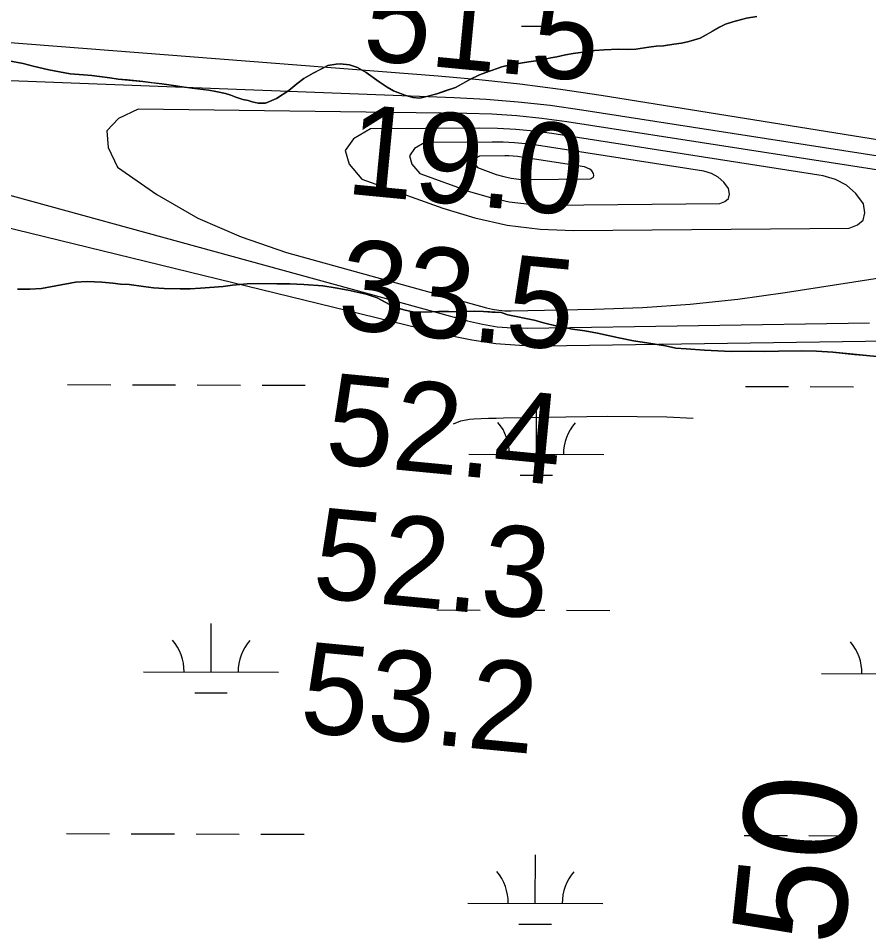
# Model space of a CAD drawing. Extents: x 3161615 to 3199515, y 867541 to 892976.
# Drawn here: x 3193214 to 3193843, y 876681 to 877359 of the extents above; entities that cross this region are included whole.
import ezdxf

# ---------------------------------------------------------------- set-up
doc = ezdxf.new("R2010")
doc.units = 0
for name, color, linetype in [('V-RIVR-RANG', 7, 'Continuous'), ('V-RIVR-RANG-IDEN', 7, 'Continuous'), ('V-SITE-VEGE', 7, 'Continuous'), ('V-TOPO-DPTH', 7, 'Continuous'), ('V-TOPO-MAJR', 7, 'Continuous'), ('V-TOPO-MINR', 7, 'Continuous'), ('V-TOPO-SHOR', 7, 'Continuous'), ('V-WETL-SWMP', 7, 'Continuous')]:
    doc.layers.add(name, color=color, linetype=linetype)

msp = doc.modelspace()

# ---------------------------------------------------------------- linework, layer by layer
at = {"layer": 'V-SITE-VEGE'}
for p, q in [((3193752.95, 877358.72), (3193760.5, 877360.07)), ((3193733, 877352.09), (3193737.31, 877354.26)), ((3193737.31, 877354.26), (3193742.87, 877356.16)), ((3193742.87, 877356.16), (3193752.95, 877358.72)), ((3193718.55, 877344.1), (3193723.11, 877346.52)), ((3193723.11, 877346.52), (3193733, 877352.09)), ((3193691.35, 877338.36), (3193699.15, 877339.46)), ((3193699.15, 877339.46), (3193704.68, 877340.36)), ((3193704.68, 877340.36), (3193710.22, 877341.5)), ((3193710.22, 877341.5), (3193718.55, 877344.1)), ((3193618.98, 877331.77), (3193624.52, 877332.66)), ((3193624.52, 877332.66), (3193630.05, 877333.31)), ((3193630.05, 877333.31), (3193640.36, 877334.86)), ((3193640.36, 877334.86), (3193647.65, 877335.47)), ((3193647.65, 877335.47), (3193658.19, 877335.76)), ((3193658.19, 877335.76), (3193664.7, 877335.63)), ((3193664.7, 877335.63), (3193670.98, 877335.76)), ((3193670.98, 877335.76), (3193680.54, 877337.32)), ((3193680.54, 877337.32), (3193686.07, 877337.97)), ((3193686.07, 877337.97), (3193691.35, 877338.36)), ((3193206.79, 877327.12), (3193217.29, 877325.16)), ((3193575.68, 877323.85), (3193587, 877325.63)), ((3193587, 877325.63), (3193591.79, 877326.54)), ((3193591.79, 877326.54), (3193596.82, 877327.19)), ((3193596.82, 877327.19), (3193608.15, 877329.47)), ((3193608.15, 877329.47), (3193612.43, 877330.14)), ((3193612.43, 877330.14), (3193618.98, 877331.77)), ((3193217.29, 877325.16), (3193224.78, 877323.25)), ((3193224.78, 877323.25), (3193236.26, 877320.52)), ((3193236.26, 877320.52), (3193252.01, 877317.7)), ((3193432.1, 877318.16), (3193443, 877323.71)), ((3193443, 877323.71), (3193449.04, 877324.84)), ((3193449.04, 877324.84), (3193452.06, 877325.03)), ((3193452.06, 877325.03), (3193459.06, 877324.14)), ((3193459.06, 877324.14), (3193464.79, 877322.27)), ((3193464.79, 877322.27), (3193471.24, 877318.64)), ((3193471.24, 877318.64), (3193480.88, 877311.67)), ((3193555.23, 877316.73), (3193560.03, 877318.64)), ((3193560.03, 877318.64), (3193571.65, 877322.67)), ((3193571.65, 877322.67), (3193575.68, 877323.85)), ((3193252.01, 877317.7), (3193262.02, 877316.75)), ((3193262.02, 877316.75), (3193268.03, 877316.38)), ((3193268.03, 877316.38), (3193273.78, 877315.51)), ((3193273.78, 877315.51), (3193281.54, 877314.61)), ((3193281.54, 877314.61), (3193287.54, 877313.74)), ((3193287.54, 877313.74), (3193305.82, 877311.87)), ((3193305.82, 877311.87), (3193320.08, 877310.08)), ((3193419.9, 877310.12), (3193425.25, 877314.03)), ((3193425.25, 877314.03), (3193432.1, 877318.16)), ((3193537.49, 877307.54), (3193548.14, 877313.35)), ((3193548.14, 877313.35), (3193555.23, 877316.73)), ((3193320.08, 877310.08), (3193342.34, 877306.88)), ((3193342.34, 877306.88), (3193354.85, 877305.38)), ((3193354.85, 877305.38), (3193359.85, 877304.53)), ((3193404.89, 877299.38), (3193414.04, 877305.22)), ((3193414.04, 877305.22), (3193419.9, 877310.12)), ((3193480.88, 877311.67), (3193486.83, 877307.79)), ((3193486.83, 877307.79), (3193491.54, 877304.94)), ((3193491.54, 877304.94), (3193500, 877301.76)), ((3193523.6, 877302.8), (3193537.49, 877307.54)), ((3193359.85, 877304.53), (3193367.09, 877302.89)), ((3193367.09, 877302.89), (3193371.08, 877301.8)), ((3193371.08, 877301.8), (3193374.81, 877300.22)), ((3193374.81, 877300.22), (3193380.05, 877298.62)), ((3193380.05, 877298.62), (3193383.79, 877297.79)), ((3193399.83, 877296.97), (3193404.89, 877299.38)), ((3193500, 877301.76), (3193505.74, 877300.14)), ((3193505.74, 877300.14), (3193510.99, 877299.54)), ((3193510.99, 877299.54), (3193523.6, 877302.8)), ((3193383.79, 877297.79), (3193386.78, 877296.73)), ((3193386.78, 877296.73), (3193391.28, 877295.89)), ((3193391.28, 877295.89), (3193396.8, 877295.78)), ((3193396.8, 877295.78), (3193399.83, 877296.97)), ((3193256.08, 877163.26), (3193230.9, 877158.5)), ((3193264.62, 877163.85), (3193256.08, 877163.26)), ((3193275.64, 877163.13), (3193264.62, 877163.85)), ((3193283.65, 877162.47), (3193275.64, 877163.13)), ((3193222.12, 877158.17), (3193213.08, 877158.1)), ((3193230.9, 877158.5), (3193222.12, 877158.17)), ((3193289.41, 877161.85), (3193283.65, 877162.47)), ((3193295.67, 877161.48), (3193289.41, 877161.85)), ((3193306.43, 877160.01), (3193295.67, 877161.48)), ((3193313.93, 877159.11), (3193306.43, 877160.01)), ((3193321.7, 877158.46), (3193313.93, 877159.11)), ((3193333.48, 877158.22), (3193321.7, 877158.46)), ((3193341.01, 877158.33), (3193333.48, 877158.22)), ((3193348.54, 877158.68), (3193341.01, 877158.33)), ((3193365.37, 877160.1), (3193348.54, 877158.68)), ((3193372.41, 877160.97), (3193365.37, 877160.1)), ((3193383.22, 877162.01), (3193372.41, 877160.97)), ((3193391.5, 877162.35), (3193383.22, 877162.01)), ((3193414.82, 877161.88), (3193391.5, 877162.35)), ((3193425.09, 877161.43), (3193414.82, 877161.88)), ((3193439.12, 877160.4), (3193425.09, 877161.43)), ((3193448.37, 877158.96), (3193439.12, 877160.4)), ((3193457.87, 877157.27), (3193448.37, 877158.96)), ((3193471.35, 877154.25), (3193457.87, 877157.27)), ((3193479.33, 877151.58), (3193471.35, 877154.25)), ((3193492.23, 877144.8), (3193479.33, 877151.58)), ((3193500.21, 877142.39), (3193492.23, 877144.8)), ((3193505.96, 877141.27), (3193500.21, 877142.39)), ((3193515.24, 877141.09), (3193505.96, 877141.27)), ((3193524.77, 877141.4), (3193515.24, 877141.09)), ((3193532.3, 877141.5), (3193524.77, 877141.4)), ((3193540.07, 877141.35), (3193532.3, 877141.5)), ((3193551.36, 877141.63), (3193540.07, 877141.35)), ((3193558.14, 877141.49), (3193551.36, 877141.63)), ((3193571.16, 877140.74), (3193558.14, 877141.49)), ((3193576.15, 877139.13), (3193571.16, 877140.74)), ((3193595.63, 877134.99), (3193576.15, 877139.13)), ((3193603.61, 877132.82), (3193595.63, 877134.99)), ((3193611.85, 877130.9), (3193603.61, 877132.82)), ((3193624.09, 877128.4), (3193611.85, 877130.9)), ((3193633.1, 877127.22), (3193624.09, 877128.4)), ((3193642.6, 877125.53), (3193633.1, 877127.22)), ((3193658.33, 877121.96), (3193642.6, 877125.53)), ((3193669.32, 877119.73), (3193658.33, 877121.96)), ((3193679.07, 877118.29), (3193669.32, 877119.73)), ((3193693.07, 877116.01), (3193679.07, 877118.29)), ((3193700.57, 877114.35), (3193693.07, 877116.01)), ((3193708.33, 877113.95), (3193700.57, 877114.35)), ((3193721.86, 877112.93), (3193708.33, 877113.95)), ((3193731.63, 877112.48), (3193721.86, 877112.93)), ((3193741.65, 877111.78), (3193731.63, 877112.48)), ((3193755.95, 877112), (3193741.65, 877111.78)), ((3193766.23, 877111.8), (3193755.95, 877112)), ((3193776.52, 877112.1), (3193766.23, 877111.8)), ((3193793.33, 877112.27), (3193776.52, 877112.1)), ((3193804.86, 877112.04), (3193793.33, 877112.27)), ((3193816.88, 877111.3), (3193804.86, 877112.04)), ((3193854.43, 877107.55), (3193816.88, 877111.3))]:
    msp.add_line(p, q, dxfattribs=at)
at = {"layer": 'V-TOPO-DPTH'}
msp.add_lwpolyline([(3193580.16, 877256.6), (3193577.06, 877256.76), (3193573.95, 877256.81), (3193555.27, 877256.7), (3193552.38, 877254.98), (3193550.93, 877253.01), (3193551.64, 877250.68), (3193553.79, 877248.09), (3193567.68, 877243.08), (3193573.15, 877241.43), (3193578.7, 877240.18), (3193584.34, 877239.53), (3193590.05, 877239.27), (3193637.31, 877239.67), (3193639.7, 877241.06), (3193639.96, 877242.31), (3193639.75, 877243.83), (3193638.42, 877245.61), (3193636.86, 877247.06), (3193632.85, 877248.67), (3193586.34, 877255.9), (3193583.25, 877256.3), (3193580.16, 877256.6)], dxfattribs=at)
at = {"layer": 'V-TOPO-MAJR'}
for points in [[(3193895.29, 877239.28), (3193619.92, 877282.05), (3193601.46, 877284.52), (3193582.96, 877286.46), (3193564.4, 877287.62), (3193545.79, 877288.26), (3193302.42, 877291.44), (3193287.79, 877284.48), (3193279.36, 877275.34), (3193280.2, 877262.94), (3193287.23, 877248.35), (3193316.28, 877228.25), (3193346.59, 877210.63)], [(3193346.59, 877210.63), (3193378.76, 877196.73), (3193412.19, 877185.3), (3193560.43, 877144.3), (3193564.94, 877143.26), (3193569.49, 877142.49), (3193574.08, 877142.11), (3193578.71, 877142), (3193640.41, 877143.16), (3193675.84, 877144.56), (3193711.2, 877146.92), (3193746.43, 877150.72), (3193781.57, 877155.49), (3193930.99, 877178.89)]]:
    msp.add_lwpolyline(points, dxfattribs=at)
at = {"layer": 'V-TOPO-MINR'}
for points in [[(3194051.35, 877236.31), (3193645.35, 877301.58), (3193615.27, 877306.03), (3193585.12, 877310), (3193554.89, 877313.22), (3193524.61, 877315.96), (3193201.2, 877341.13)], [(3193976.08, 877237.19), (3193631.11, 877290.77), (3193607.54, 877294.01), (3193583.91, 877296.7), (3193560.2, 877298.57), (3193536.44, 877299.89), (3193014.04, 877319.75)], [(3193010.3, 877281.82), (3193546.45, 877134.62), (3193557.37, 877132.12), (3193568.37, 877130.25), (3193579.49, 877129.32), (3193590.7, 877129.03), (3193844.14, 877133.18)], [(3193582.03, 877276.39), (3193568.62, 877277.06), (3193555.18, 877277.3), (3193474.44, 877276.8), (3193461.93, 877269.37), (3193455.66, 877260.87), (3193458.74, 877250.76), (3193468.05, 877239.59), (3193528.07, 877217.94), (3193551.73, 877210.81), (3193575.69, 877205.4), (3193600.1, 877202.56), (3193624.79, 877201.45), (3193829.01, 877203.21), (3193835.22, 877205.61), (3193839.38, 877209.21), (3193840.49, 877214.6), (3193839.56, 877221.19), (3193833.82, 877228.85), (3193827.1, 877235.12), (3193818.91, 877239.31), (3193809.76, 877242.11), (3193608.72, 877273.33), (3193595.39, 877275.07), (3193582.03, 877276.39)], [(3193581.1, 877266.5), (3193572.84, 877266.91), (3193564.56, 877267.06), (3193514.85, 877266.75), (3193507.16, 877262.17), (3193503.29, 877256.94), (3193505.19, 877250.72), (3193510.92, 877243.84), (3193547.87, 877230.51), (3193562.44, 877226.12), (3193577.2, 877222.79), (3193592.22, 877221.05), (3193607.42, 877220.36), (3193733.16, 877221.44), (3193736.98, 877222.92), (3193739.55, 877225.13), (3193740.23, 877228.45), (3193739.66, 877232.51), (3193736.12, 877237.23), (3193731.98, 877241.09), (3193726.94, 877243.67), (3193721.3, 877245.39), (3193597.53, 877264.61), (3193589.32, 877265.69), (3193581.1, 877266.5)], [(3193580.16, 877256.6), (3193577.06, 877256.76), (3193573.95, 877256.81), (3193555.27, 877256.7), (3193552.38, 877254.98), (3193550.93, 877253.01), (3193551.64, 877250.68), (3193553.79, 877248.09), (3193567.68, 877243.08), (3193573.15, 877241.43), (3193578.7, 877240.18), (3193584.34, 877239.53), (3193590.05, 877239.27), (3193637.31, 877239.67), (3193639.7, 877241.06), (3193639.96, 877242.31), (3193639.75, 877243.83), (3193638.42, 877245.61), (3193636.86, 877247.06), (3193632.85, 877248.67), (3193586.34, 877255.9), (3193583.25, 877256.3), (3193580.16, 877256.6)], [(3193019.54, 877249.27), (3193532.21, 877123.98), (3193549.65, 877120.42), (3193567.19, 877117.76), (3193584.89, 877116.44), (3193602.68, 877116.02), (3194113.22, 877123.5)], [(3193535.91, 877058.37), (3193541.41, 877060.5), (3193547.92, 877061.79), (3193550.95, 877061.94), (3193556.47, 877062.2), (3193561.98, 877062.42), (3193567.5, 877062.58), (3193573.02, 877062.7), (3193649.99, 877064), (3193693.91, 877063.52), (3193713.5, 877062.58)]]:
    msp.add_lwpolyline(points, dxfattribs=at)
at = {"layer": 'V-TOPO-SHOR'}
for points in [[(3193760.5, 877360.07), (3193752.95, 877358.72), (3193742.87, 877356.16), (3193737.31, 877354.26), (3193733, 877352.09), (3193727.42, 877348.94), (3193723.11, 877346.52), (3193718.55, 877344.1), (3193710.22, 877341.5), (3193704.68, 877340.36), (3193699.15, 877339.46), (3193691.35, 877338.36), (3193686.07, 877337.97), (3193680.54, 877337.32), (3193670.98, 877335.76), (3193664.71, 877335.63), (3193658.19, 877335.76), (3193647.65, 877335.47), (3193640.36, 877334.86), (3193630.05, 877333.31), (3193624.52, 877332.66), (3193618.98, 877331.77), (3193612.43, 877330.14), (3193608.15, 877329.47), (3193603.87, 877328.55), (3193596.82, 877327.19), (3193591.79, 877326.54), (3193587, 877325.63), (3193579.96, 877324.51), (3193575.68, 877323.85), (3193571.65, 877322.67), (3193564.83, 877320.3), (3193560.03, 877318.64), (3193555.23, 877316.73), (3193548.14, 877313.35), (3193542.81, 877310.45), (3193537.49, 877307.54), (3193529.16, 877304.7), (3193523.6, 877302.8), (3193518.3, 877301.4), (3193510.99, 877299.54), (3193505.74, 877300.14), (3193500, 877301.76), (3193491.54, 877304.94), (3193486.83, 877307.79), (3193480.88, 877311.67), (3193471.24, 877318.64), (3193464.79, 877322.27), (3193459.06, 877324.14), (3193452.05, 877325.03), (3193449.04, 877324.84), (3193443, 877323.71), (3193439.2, 877321.78), (3193435.9, 877320.09), (3193432.1, 877318.16)], [(3193432.1, 877318.16), (3193425.25, 877314.03), (3193419.9, 877310.12), (3193414.04, 877305.22), (3193404.89, 877299.38), (3193399.83, 877296.97), (3193396.8, 877295.78), (3193391.28, 877295.89), (3193386.78, 877296.73), (3193383.79, 877297.79), (3193380.05, 877298.62), (3193374.81, 877300.22), (3193371.08, 877301.8), (3193367.09, 877302.89), (3193359.85, 877304.53), (3193354.85, 877305.38), (3193350.1, 877305.98), (3193342.34, 877306.88), (3193336.59, 877307.75), (3193330.33, 877308.63), (3193320.08, 877310.08), (3193312.82, 877310.98), (3193305.82, 877311.87), (3193294.3, 877313.1), (3193287.54, 877313.74), (3193281.54, 877314.61), (3193273.78, 877315.51), (3193268.03, 877316.38), (3193262.02, 877316.75), (3193252.01, 877317.7), (3193244.26, 877319.11), (3193236.26, 877320.52), (3193224.78, 877323.25), (3193217.29, 877325.16), (3193206.79, 877327.12)], [(3193213.08, 877158.1), (3193222.12, 877158.17), (3193230.9, 877158.5), (3193242.74, 877160.77), (3193249.79, 877162.14), (3193256.08, 877163.26), (3193264.62, 877163.85), (3193270.13, 877163.49), (3193275.64, 877163.13), (3193283.65, 877162.47), (3193289.41, 877161.85), (3193295.67, 877161.48), (3193306.43, 877160.01), (3193313.93, 877159.11), (3193321.7, 877158.46), (3193333.48, 877158.22), (3193341.01, 877158.33), (3193348.54, 877158.68), (3193358.34, 877159.49), (3193365.37, 877160.1), (3193372.41, 877160.97), (3193383.22, 877162.01), (3193391.5, 877162.35), (3193405.04, 877162.08), (3193414.82, 877161.88), (3193425.09, 877161.43), (3193439.12, 877160.4), (3193448.37, 877158.96), (3193457.87, 877157.27), (3193471.35, 877154.25), (3193479.33, 877151.58), (3193485.28, 877148.45), (3193492.23, 877144.8), (3193496.47, 877143.47), (3193500.21, 877142.39), (3193505.96, 877141.27), (3193510.47, 877141.18), (3193515.24, 877141.09), (3193524.77, 877141.4), (3193532.3, 877141.5), (3193540.07, 877141.35), (3193551.36, 877141.63), (3193558.14, 877141.49), (3193564.4, 877141.12), (3193571.16, 877140.74), (3193576.15, 877139.13), (3193582.89, 877137.74), (3193595.63, 877134.99), (3193603.61, 877132.82), (3193611.85, 877130.9), (3193624.09, 877128.4), (3193633.1, 877127.22), (3193642.6, 877125.53), (3193658.33, 877121.96), (3193669.32, 877119.73), (3193679.07, 877118.29), (3193693.07, 877116.01), (3193700.57, 877114.35), (3193708.33, 877113.95), (3193721.86, 877112.93), (3193731.63, 877112.48), (3193741.65, 877111.78), (3193755.95, 877112), (3193766.23, 877111.8), (3193776.52, 877112.1), (3193793.33, 877112.27), (3193804.86, 877112.04), (3193816.88, 877111.3), (3193832.91, 877109.73), (3193842.17, 877108.8), (3193854.43, 877107.55)]]:
    msp.add_lwpolyline(points, dxfattribs=at)
at = {"layer": 'V-WETL-SWMP'}
for p, q in [((3193586.27, 877352.93), (3193610.27, 877352.87)), ((3193733, 877352.09), (3193737.31, 877354.26)), ((3193737.31, 877354.26), (3193742.87, 877356.16)), ((3193742.87, 877356.16), (3193752.95, 877358.72)), ((3193718.55, 877344.1), (3193723.11, 877346.52)), ((3193723.11, 877346.52), (3193733, 877352.09)), ((3193691.35, 877338.37), (3193699.14, 877339.47)), ((3193699.14, 877339.47), (3193704.68, 877340.36)), ((3193704.68, 877340.36), (3193710.22, 877341.5)), ((3193710.22, 877341.5), (3193718.55, 877344.1)), ((3193618.98, 877331.77), (3193624.52, 877332.66)), ((3193624.52, 877332.66), (3193630.05, 877333.31)), ((3193630.05, 877333.31), (3193640.36, 877334.86)), ((3193640.36, 877334.86), (3193647.65, 877335.47)), ((3193647.65, 877335.47), (3193658.19, 877335.76)), ((3193658.19, 877335.76), (3193664.71, 877335.63)), ((3193664.71, 877335.63), (3193670.98, 877335.76)), ((3193670.98, 877335.76), (3193680.54, 877337.33)), ((3193680.54, 877337.33), (3193686.07, 877337.97)), ((3193686.07, 877337.97), (3193691.35, 877338.37)), ((3193206.79, 877327.12), (3193217.29, 877325.16)), ((3193575.68, 877323.85), (3193587.01, 877325.63)), ((3193587.01, 877325.63), (3193591.79, 877326.54)), ((3193591.79, 877326.54), (3193596.82, 877327.19)), ((3193596.82, 877327.19), (3193608.15, 877329.48)), ((3193608.15, 877329.48), (3193612.43, 877330.14)), ((3193612.43, 877330.14), (3193618.98, 877331.77)), ((3193217.29, 877325.16), (3193224.78, 877323.26)), ((3193224.78, 877323.26), (3193236.26, 877320.52)), ((3193236.26, 877320.52), (3193252.01, 877317.7)), ((3193432.1, 877318.16), (3193443, 877323.71)), ((3193443, 877323.71), (3193449.04, 877324.84)), ((3193449.04, 877324.84), (3193452.05, 877325.04)), ((3193452.05, 877325.04), (3193459.06, 877324.14)), ((3193459.06, 877324.14), (3193464.79, 877322.28)), ((3193464.79, 877322.28), (3193471.24, 877318.64)), ((3193471.24, 877318.64), (3193480.88, 877311.67)), ((3193555.23, 877316.73), (3193560.03, 877318.64)), ((3193560.03, 877318.64), (3193571.65, 877322.67)), ((3193571.65, 877322.67), (3193575.68, 877323.85)), ((3193252.01, 877317.7), (3193262.02, 877316.75)), ((3193262.02, 877316.75), (3193268.03, 877316.38)), ((3193268.03, 877316.38), (3193273.78, 877315.51)), ((3193273.78, 877315.51), (3193281.54, 877314.61)), ((3193281.54, 877314.61), (3193287.54, 877313.74)), ((3193287.54, 877313.74), (3193305.82, 877311.87)), ((3193305.82, 877311.87), (3193320.08, 877310.09)), ((3193419.9, 877310.12), (3193425.25, 877314.03)), ((3193425.25, 877314.03), (3193432.1, 877318.16)), ((3193537.49, 877307.55), (3193548.14, 877313.35)), ((3193548.14, 877313.35), (3193555.23, 877316.73)), ((3193320.08, 877310.09), (3193342.34, 877306.89)), ((3193342.34, 877306.89), (3193354.85, 877305.39)), ((3193354.85, 877305.39), (3193359.85, 877304.53)), ((3193404.89, 877299.38), (3193414.04, 877305.22)), ((3193414.04, 877305.22), (3193419.9, 877310.12)), ((3193480.88, 877311.67), (3193486.83, 877307.79)), ((3193486.83, 877307.79), (3193491.54, 877304.94)), ((3193491.54, 877304.94), (3193500, 877301.76)), ((3193523.6, 877302.8), (3193537.49, 877307.55)), ((3193359.85, 877304.53), (3193367.09, 877302.89)), ((3193367.09, 877302.89), (3193371.08, 877301.8)), ((3193371.08, 877301.8), (3193374.81, 877300.23)), ((3193374.81, 877300.23), (3193380.05, 877298.62)), ((3193380.05, 877298.62), (3193383.79, 877297.79)), ((3193399.83, 877296.97), (3193404.89, 877299.38)), ((3193500, 877301.76), (3193505.74, 877300.15)), ((3193505.74, 877300.15), (3193510.99, 877299.54)), ((3193510.99, 877299.54), (3193523.6, 877302.8)), ((3193383.79, 877297.79), (3193386.78, 877296.73)), ((3193386.78, 877296.73), (3193391.28, 877295.89)), ((3193391.28, 877295.89), (3193396.8, 877295.78)), ((3193396.8, 877295.78), (3193399.83, 877296.97)), ((3193230.9, 877158.5), (3193256.08, 877163.27)), ((3193256.08, 877163.27), (3193264.62, 877163.85)), ((3193264.62, 877163.85), (3193275.64, 877163.13)), ((3193275.64, 877163.13), (3193283.65, 877162.47)), ((3193213.08, 877158.1), (3193222.12, 877158.17)), ((3193222.12, 877158.17), (3193230.9, 877158.5)), ((3193283.65, 877162.47), (3193289.41, 877161.85)), ((3193289.41, 877161.85), (3193295.67, 877161.48)), ((3193295.67, 877161.48), (3193306.43, 877160.01)), ((3193306.43, 877160.01), (3193313.93, 877159.11)), ((3193313.93, 877159.11), (3193321.7, 877158.46)), ((3193321.7, 877158.46), (3193333.48, 877158.22)), ((3193333.48, 877158.22), (3193341.01, 877158.33)), ((3193341.01, 877158.33), (3193348.54, 877158.68)), ((3193348.54, 877158.68), (3193365.37, 877160.1)), ((3193365.37, 877160.1), (3193372.41, 877160.97)), ((3193372.41, 877160.97), (3193383.22, 877162.01)), ((3193383.22, 877162.01), (3193391.5, 877162.35)), ((3193391.5, 877162.35), (3193414.82, 877161.88)), ((3193414.82, 877161.88), (3193425.09, 877161.43)), ((3193425.09, 877161.43), (3193439.12, 877160.4)), ((3193439.12, 877160.4), (3193448.37, 877158.96)), ((3193448.37, 877158.96), (3193457.87, 877157.27)), ((3193457.87, 877157.27), (3193471.35, 877154.25)), ((3193471.35, 877154.25), (3193479.33, 877151.58)), ((3193479.33, 877151.58), (3193492.23, 877144.8)), ((3193492.23, 877144.8), (3193500.21, 877142.39)), ((3193500.21, 877142.39), (3193505.96, 877141.27)), ((3193505.96, 877141.27), (3193515.24, 877141.09)), ((3193515.24, 877141.09), (3193524.77, 877141.4)), ((3193524.77, 877141.4), (3193532.3, 877141.5)), ((3193532.3, 877141.5), (3193540.07, 877141.35)), ((3193540.07, 877141.35), (3193551.36, 877141.63)), ((3193551.36, 877141.63), (3193558.13, 877141.5)), ((3193558.13, 877141.5), (3193571.16, 877140.74)), ((3193571.16, 877140.74), (3193576.15, 877139.13)), ((3193576.15, 877139.13), (3193595.63, 877134.99)), ((3193595.63, 877134.99), (3193603.61, 877132.82)), ((3193603.61, 877132.82), (3193611.85, 877130.9)), ((3193611.85, 877130.9), (3193624.09, 877128.4)), ((3193624.09, 877128.4), (3193633.1, 877127.22)), ((3193633.1, 877127.22), (3193642.6, 877125.53)), ((3193642.6, 877125.53), (3193658.33, 877121.96)), ((3193658.33, 877121.96), (3193669.32, 877119.73)), ((3193669.32, 877119.73), (3193679.07, 877118.29)), ((3193679.07, 877118.29), (3193693.07, 877116)), ((3193693.07, 877116), (3193700.56, 877114.35)), ((3193700.56, 877114.35), (3193708.33, 877113.95)), ((3193708.33, 877113.95), (3193721.86, 877112.93)), ((3193721.86, 877112.93), (3193731.63, 877112.48)), ((3193731.63, 877112.48), (3193741.65, 877111.78)), ((3193741.65, 877111.78), (3193755.95, 877112)), ((3193755.95, 877112), (3193766.23, 877111.8)), ((3193766.23, 877111.8), (3193776.52, 877112.1)), ((3193776.52, 877112.1), (3193793.33, 877112.27)), ((3193793.33, 877112.27), (3193804.86, 877112.04)), ((3193804.86, 877112.04), (3193816.88, 877111.3)), ((3193816.88, 877111.3), (3193854.43, 877107.55)), ((3193250.22, 877087.36), (3193282.22, 877087.27)), ((3193298.22, 877087.23), (3193330.22, 877087.14)), ((3193346.22, 877087.09), (3193378.22, 877087.01)), ((3193394.22, 877086.96), (3193426.22, 877086.87)), ((3193752.12, 877085.97), (3193784.12, 877085.88)), ((3193800.12, 877085.84), (3193832.12, 877085.75)), ((3193597.39, 877035.66), (3193597.49, 877071.66)), ((3193547.39, 877035.8), (3193647.39, 877035.52)), ((3193585.35, 877020.26), (3193609.35, 877020.19)), ((3193523.67, 876920.43), (3193555.67, 876920.34)), ((3193571.67, 876920.3), (3193603.67, 876920.21)), ((3193619.67, 876920.16), (3193651.67, 876920.08)), ((3193356.47, 876874.46), (3193356.57, 876910.46)), ((3193306.48, 876874.6), (3193406.47, 876874.32)), ((3193808.38, 876873.21), (3193908.38, 876872.94)), ((3193344.43, 876859.06), (3193368.43, 876859)), ((3193249.3, 876754.69), (3193281.3, 876754.6)), ((3193297.3, 876754.55), (3193329.3, 876754.46)), ((3193345.3, 876754.42), (3193377.3, 876754.33)), ((3193393.3, 876754.29), (3193425.3, 876754.2)), ((3193751.21, 876753.3), (3193783.21, 876753.21)), ((3193799.21, 876753.17), (3193831.21, 876753.08)), ((3193596.47, 876702.98), (3193596.57, 876738.98)), ((3193546.47, 876703.12), (3193646.47, 876702.85)), ((3193584.43, 876687.59), (3193608.43, 876687.52))]:
    msp.add_line(p, q, dxfattribs=at)
for centre, start, end in [((3193542.15, 877036.28), 359.06985, 40.61351), ((3193652.64, 877035.98), 139.06985, 180.61351), ((3193301.23, 876875.09), 359.06985, 40.61351), ((3193411.72, 876874.78), 139.06985, 180.61351), ((3193803.14, 876873.7), 359.06985, 40.61351), ((3193541.23, 876703.61), 359.06985, 40.61351), ((3193651.72, 876703.31), 139.06985, 180.61351)]:
    msp.add_arc(centre, 35.25, start, end, dxfattribs=at)

# ---------------------------------------------------------------- texts
at = {"layer": 'V-RIVR-RANG'}
for s, p in [('51.5', (3193467.56, 877328.23)), ('19.0', (3193455.35, 877228.94)), ('33.5', (3193448.91, 877129.1)), ('52.4', (3193439.59, 877029.54)), ('52.3', (3193430.26, 876929.97)), ('53.2', (3193420.94, 876830.41))]:
    msp.add_text(s, height=67, rotation=354.50833, dxfattribs=at).set_placement(p)
at = {"layer": 'V-RIVR-RANG-IDEN'}
msp.add_text('U-050', height=83, rotation=83.98002, dxfattribs=at).set_placement((3193805.31, 876492.53))

doc.saveas('drawing.dxf')
